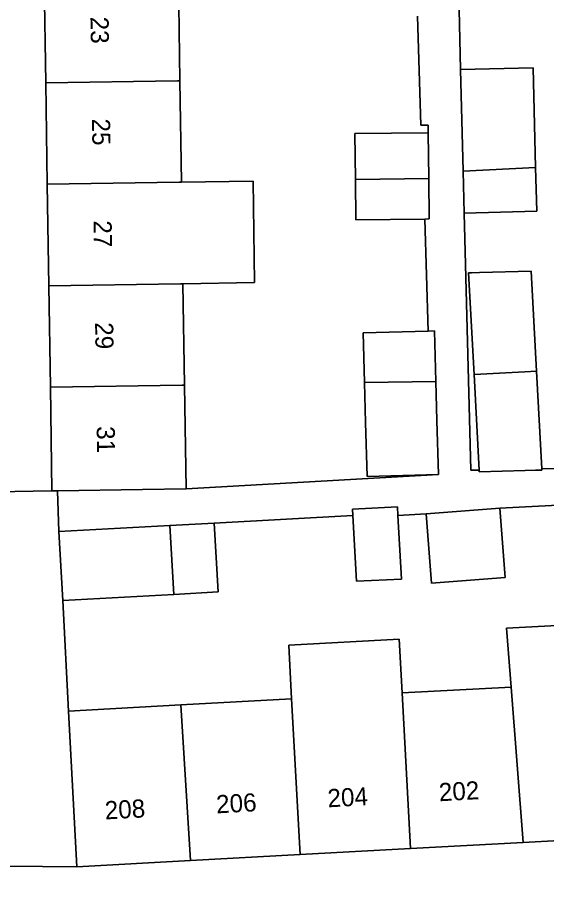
# Model space of a CAD drawing. Extents: x 162250 to 162661, y 380743 to 381606.
# Drawn here: x 162441.49 to 162470.67, y 380773.85 to 380821.86 of the extents above; entities that cross this region are included whole.
import ezdxf

# ---------------------------------------------------------------- set-up
doc = ezdxf.new("R2010")
doc.units = 0
for name, color, linetype in [('IMGEO_Erf', 7, 'Continuous'), ('IMGEO_Muur', 7, 'Continuous'), ('IMGEO_Pand', 7, 'Continuous'), ('IMGEO_Pand_nummerreeks', 7, 'Continuous'), ('IMGEO_Voetpad_open', 7, 'Continuous')]:
    doc.layers.add(name, color=color, linetype=linetype)

msp = doc.modelspace()

# ---------------------------------------------------------------- linework, layer by layer
at = {"layer": 'IMGEO_Erf'}
msp.add_lwpolyline([(162442.881, 380829.455), (162442.797, 380835.055), (162442.713, 380840.656), (162442.628, 380846.255), (162442.544, 380851.855), (162442.459, 380857.455), (162442.373, 380863.173), (162439.316, 380863.127), (162440.296, 380795.687), (162443.39, 380795.737), (162443.304, 380801.456), (162443.219, 380807.055), (162443.135, 380812.655), (162443.05, 380818.255), (162442.966, 380823.855)], close=True, dxfattribs=at)
for points in [[(162465.846, 380822.287), (162465.931, 380818.981), (162469.926, 380819.084), (162470.068, 380813.583), (162470.13, 380811.166), (162466.135, 380811.063), (162466.501, 380796.873), (162466.813, 380796.88), (162466.959, 380796.883), (162466.676, 380802.158), (162466.375, 380807.767), (162466.532, 380807.771), (162466.97, 380807.782), (162469.82, 380807.856), (162470.116, 380802.344), (162470.405, 380796.953), (162480.319, 380797.156), (162480.011, 380802.879), (162479.71, 380808.484), (162479.409, 380814.089), (162479.108, 380819.695), (162476.596, 380819.559), (162476.294, 380825.165)], [(162450.364, 380823.964), (162450.448, 380818.365), (162450.533, 380812.765), (162454.487, 380812.824), (162454.571, 380807.224), (162450.617, 380807.165), (162450.702, 380801.565), (162450.788, 380795.849), (162464.711, 380796.632), (162460.775, 380796.521), (162460.691, 380799.508), (162460.629, 380801.711), (162460.552, 380804.448), (162464.138, 380804.549), (162463.963, 380810.735), (162460.155, 380810.694), (162460.13, 380812.907), (162460.103, 380815.456), (162464.149, 380815.499), (162464.144, 380815.919), (162463.736, 380815.915), (162463.547, 380821.928)], [(162472.005, 380794.982), (162468.089, 380794.776), (162468.385, 380790.953), (162464.332, 380790.64), (162464.036, 380794.462), (162462.47, 380794.375), (162462.665, 380790.861), (162460.187, 380790.753), (162459.987, 380794.367), (162452.346, 380793.95), (162452.553, 380790.155), (162450.122, 380790.023), (162443.983, 380789.69), (162444.304, 380783.586), (162450.497, 380783.923), (162456.611, 380784.255), (162456.449, 380787.227), (162462.544, 380787.558), (162462.706, 380784.586), (162468.715, 380784.912), (162468.465, 380788.151), (162474.764, 380788.493)]]:
    msp.add_lwpolyline(points, dxfattribs=at)
at = {"layer": 'IMGEO_Muur'}
msp.add_lwpolyline([(162444.304, 380783.586), (162443.983, 380789.69)], dxfattribs=at)
at = {"layer": 'IMGEO_Pand'}
for points in [[(162450.364, 380823.964), (162450.237, 380823.962), (162442.966, 380823.855), (162443.05, 380818.255), (162450.321, 380818.363), (162450.448, 380818.365)], [(162470.068, 380813.583), (162469.926, 380819.084), (162465.931, 380818.981), (162466.075, 380813.367)], [(162443.135, 380812.655), (162450.405, 380812.763), (162450.533, 380812.765), (162450.448, 380818.365), (162450.321, 380818.363), (162443.05, 380818.255)], [(162464.149, 380815.499), (162460.103, 380815.456), (162460.13, 380812.907), (162464.176, 380812.967)], [(162470.068, 380813.583), (162466.075, 380813.367), (162466.135, 380811.063), (162470.13, 380811.166)], [(162450.533, 380812.765), (162450.405, 380812.763), (162443.135, 380812.655), (162443.219, 380807.055), (162450.488, 380807.163), (162450.617, 380807.165), (162454.571, 380807.224), (162454.487, 380812.824)], [(162464.176, 380812.967), (162460.13, 380812.907), (162460.155, 380810.694), (162463.963, 380810.735), (162464.2, 380810.738)], [(162466.676, 380802.158), (162469.481, 380802.31), (162470.116, 380802.344), (162469.82, 380807.856), (162466.97, 380807.782), (162466.532, 380807.771), (162466.375, 380807.767)], [(162443.219, 380807.055), (162443.304, 380801.456), (162450.572, 380801.563), (162450.702, 380801.565), (162450.617, 380807.165), (162450.488, 380807.163)], [(162464.486, 380804.559), (162464.138, 380804.549), (162460.552, 380804.448), (162460.629, 380801.711), (162464.565, 380801.769)], [(162470.116, 380802.344), (162469.481, 380802.31), (162466.676, 380802.158), (162466.959, 380796.883), (162466.964, 380796.791), (162469.498, 380796.856), (162470.056, 380796.871), (162470.409, 380796.88), (162470.405, 380796.953)], [(162464.565, 380801.769), (162460.629, 380801.711), (162460.691, 380799.508), (162460.775, 380796.521), (162464.711, 380796.632), (162464.626, 380799.619)], [(162443.304, 380801.456), (162443.39, 380795.737), (162443.703, 380795.742), (162448.39, 380795.813), (162450.788, 380795.849), (162450.702, 380801.565), (162450.572, 380801.563)], [(162462.47, 380794.375), (162462.444, 380794.853), (162459.968, 380794.717), (162459.987, 380794.367), (162460.187, 380790.753), (162462.665, 380790.861)], [(162468.089, 380794.776), (162464.036, 380794.462), (162464.332, 380790.64), (162468.385, 380790.953)], [(162450.122, 380790.023), (162449.889, 380793.816), (162443.777, 380793.484), (162443.983, 380789.69)], [(162450.122, 380790.023), (162452.553, 380790.155), (162452.346, 380793.95), (162449.889, 380793.816)], [(162474.818, 380785.244), (162474.933, 380785.25), (162474.803, 380787.742), (162474.783, 380788.123), (162474.764, 380788.493), (162468.465, 380788.151), (162468.715, 380784.912), (162469.376, 380776.333), (162475.394, 380776.66)], [(162462.706, 380784.586), (162462.544, 380787.558), (162456.449, 380787.227), (162456.611, 380784.255), (162457.089, 380775.665), (162463.172, 380775.996)], [(162468.715, 380784.912), (162462.706, 380784.586), (162463.172, 380775.996), (162469.376, 380776.333)], [(162450.497, 380783.923), (162444.304, 380783.586), (162444.771, 380774.996), (162451.025, 380775.336)], [(162457.089, 380775.665), (162456.611, 380784.255), (162450.497, 380783.923), (162451.025, 380775.336)]]:
    msp.add_lwpolyline(points, close=True, dxfattribs=at)
at = {"layer": 'IMGEO_Voetpad_open'}
for points in [[(162437.703, 380785.011), (162439.024, 380785.029), (162439.062, 380775.037), (162444.771, 380774.996), (162444.304, 380783.586), (162443.983, 380789.69), (162443.777, 380793.484), (162443.703, 380795.742), (162443.39, 380795.737), (162440.296, 380795.687), (162439.316, 380863.127), (162439.295, 380864.563)], [(162463.547, 380821.928), (162463.736, 380815.915), (162464.144, 380815.919), (162464.149, 380815.499), (162464.176, 380812.967), (162464.2, 380810.738), (162463.963, 380810.735), (162464.138, 380804.549), (162464.486, 380804.559), (162464.565, 380801.769), (162464.626, 380799.619), (162464.711, 380796.632), (162450.788, 380795.849), (162448.39, 380795.813), (162443.703, 380795.742), (162443.777, 380793.484), (162449.889, 380793.816), (162452.346, 380793.95), (162459.987, 380794.367), (162459.968, 380794.717), (162462.444, 380794.853), (162462.47, 380794.375), (162464.036, 380794.462), (162468.089, 380794.776), (162472.005, 380794.982)], [(162480.319, 380797.156), (162470.405, 380796.953), (162470.409, 380796.88), (162470.056, 380796.871), (162469.498, 380796.856), (162466.964, 380796.791), (162466.959, 380796.883), (162466.813, 380796.88), (162466.501, 380796.873), (162466.135, 380811.063), (162466.075, 380813.367), (162465.931, 380818.981), (162465.846, 380822.287)], [(162493.545, 380773.489), (162492.503, 380773.432), (162492.299, 380777.594), (162487.775, 380777.333), (162481.465, 380776.99), (162475.394, 380776.66), (162469.376, 380776.333), (162463.172, 380775.996), (162457.089, 380775.665), (162451.025, 380775.336), (162444.771, 380774.996), (162439.062, 380775.037), (162439.073, 380772.163), (162437.88, 380772.145)]]:
    msp.add_lwpolyline(points, dxfattribs=at)

# ---------------------------------------------------------------- texts
at = {"layer": 'IMGEO_Pand_nummerreeks'}
for s, rotation, p in [('23', 270.864, (162445.515, 380821.89)), ('25', 270.864, (162445.6, 380816.271)), ('27', 270.865, (162445.685, 380810.651)), ('29', 270.864, (162445.77, 380805.031)), ('31', 270.864, (162445.856, 380799.299)), ('202', 3.1112, (162464.758, 380778.606)), ('204', 3.1112, (162458.617, 380778.272)), ('208', 3.1106, (162446.332, 380777.605)), ('206', 3.1106, (162452.473, 380777.939))]:
    msp.add_text(s, height=1, rotation=rotation, dxfattribs=at).set_placement(p)

doc.saveas('drawing.dxf')
